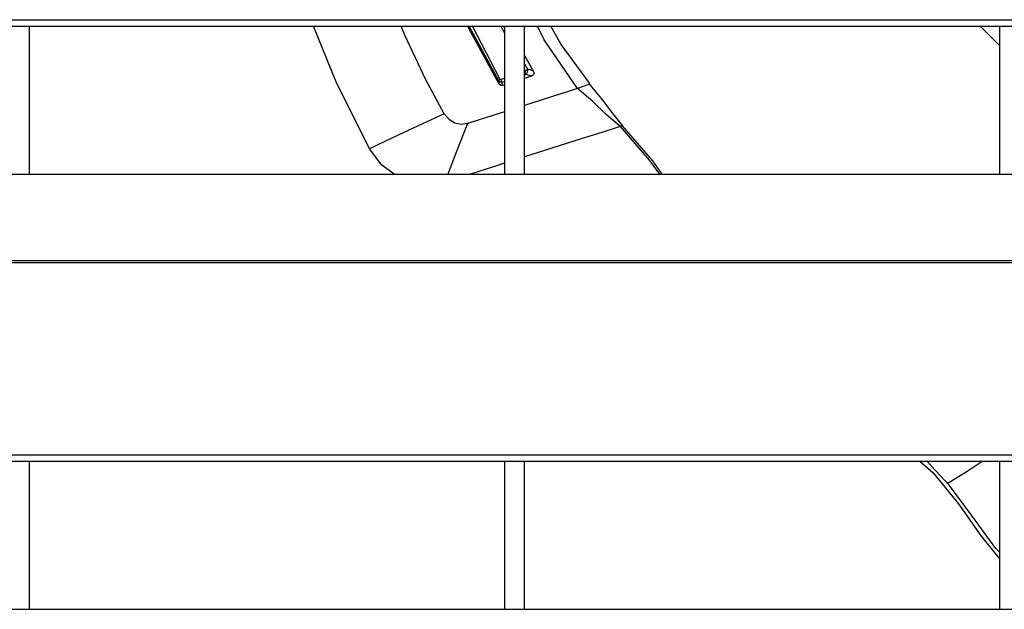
# Model space of a CAD drawing. Header units: millimetres. Extents: x 0 to 39025, y -31299 to 8400.
# Tile 270 of 382: x 7040 to 7139, y 6502 to 6562. Entities that reach past the tile are written whole.
import ezdxf

# ---------------------------------------------------------------- set-up
doc = ezdxf.new("R2010")
doc.units = ezdxf.units.MM

# ---------------------------------------------------------------- blocks, each defined once
blk = doc.blocks.new('*U55')
at = {"lineweight": 25}
for points in [[(7.211, 549.084), (7.211, 549.084), (1142.789, 549.084), (1142.789, 549.084)], [(7.211, 548.431), (7.211, 548.431), (1142.789, 548.431), (1142.789, 548.431)], [(437, 533.468), (437, 533.468), (437, 548.431), (437, 548.431)], [(484.407, 542.893), (484.407, 542.893), (481.415, 548.431), (481.415, 548.431)], [(484.548, 543.049), (484.548, 543.049), (481.747, 548.431), (481.747, 548.431)], [(484.625, 548.431), (484.625, 548.431), (484.999, 547.744), (484.999, 547.744)], [(484.893, 548.431), (484.893, 548.431), (484.999, 548.219), (484.999, 548.219)], [(484.999, 548.431), (484.999, 548.431), (484.999, 533.468), (484.999, 533.468)], [(486.996, 533.468), (486.996, 533.468), (486.996, 548.431), (486.996, 548.431)], [(534.995, 546.474), (534.995, 546.474), (533.047, 548.431), (533.047, 548.431)], [(534.995, 548.431), (534.995, 548.431), (534.995, 533.468), (534.995, 533.468)], [(486.996, 545.453), (486.996, 545.453), (487.878, 543.928), (487.878, 543.928)], [(486.996, 544.637), (486.996, 544.637), (487.328, 544.077), (487.328, 544.077)], [(487.172, 543.531), (487.172, 543.531), (486.996, 543.475), (486.996, 543.475)], [(487.723, 543.375), (487.723, 543.375), (486.996, 543.141), (486.996, 543.141)], [(487.723, 543.375), (487.723, 543.375), (487.172, 543.531), (487.172, 543.531)], [(484.999, 542.836), (484.999, 542.836), (484.738, 542.751), (484.738, 542.751)], [(484.787, 542.439), (484.787, 542.439), (484.738, 542.751), (484.738, 542.751)], [(484.999, 542.503), (484.999, 542.503), (484.787, 542.439), (484.787, 542.439)], [(492.372, 542.127), (492.372, 542.127), (486.996, 540.411), (486.996, 540.411)], [(484.999, 539.773), (484.999, 539.773), (481.26, 538.581), (481.26, 538.581)], [(247.001, 533.468), (247.001, 533.468), (818, 533.468), (818, 533.468)], [(16.214, 524.76), (16.214, 524.76), (1133.335, 524.76), (1133.335, 524.76)], [(16.214, 524.54), (16.214, 524.54), (1133.335, 524.54), (1133.335, 524.54)], [(7.211, 505.109), (7.211, 505.109), (1142.789, 505.109), (1142.789, 505.109)], [(7.211, 504.456), (7.211, 504.456), (1142.789, 504.456), (1142.789, 504.456)], [(437, 489.493), (437, 489.493), (437, 504.456), (437, 504.456)], [(484.999, 504.456), (484.999, 504.456), (484.999, 489.493), (484.999, 489.493)], [(486.996, 489.493), (486.996, 489.493), (486.996, 504.456), (486.996, 504.456)], [(534.995, 504.456), (534.995, 504.456), (534.995, 489.493), (534.995, 489.493)], [(247.001, 489.493), (247.001, 489.493), (818, 489.493), (818, 489.493)]]:
    blk.add_open_spline(points, degree=3, dxfattribs=at)
for points, knots in [([(471.34, 536.049), (471.34, 536.049), (467.939, 542.858), (467.939, 542.858), (467.939, 542.858), (465.674, 548.431), (465.674, 548.431)], [0, 0, 0, 0, 1, 1, 1, 2, 2, 2, 2]), ([(478.903, 539.56), (478.903, 539.56), (476.991, 543.063), (476.991, 543.063), (476.991, 543.063), (474.91, 547.51), (474.91, 547.51), (474.91, 547.51), (474.543, 548.431), (474.543, 548.431)], [0, 0, 0, 0, 1, 1, 1, 2, 2, 2, 3, 3, 3, 3]), ([(484.456, 542.574), (484.456, 542.574), (481.401, 548.198), (481.401, 548.198), (481.401, 548.198), (481.295, 548.431), (481.295, 548.431)], [0, 0, 0, 0, 1, 1, 1, 2, 2, 2, 2]), ([(492.372, 542.127), (492.372, 542.127), (489.007, 547.063), (489.007, 547.063), (489.007, 547.063), (488.315, 548.431), (488.315, 548.431)], [0, 0, 0, 0, 1, 1, 1, 2, 2, 2, 2]), ([(493.6, 542.638), (493.6, 542.638), (490.714, 546.56), (490.714, 546.56), (490.714, 546.56), (489.656, 548.431), (489.656, 548.431)], [0, 0, 0, 0, 1, 1, 1, 2, 2, 2, 2]), ([(487.073, 543.907), (487.073, 543.907), (487.088, 543.872), (487.088, 543.872), (487.088, 543.872), (487.088, 543.865), (487.088, 543.865), (487.088, 543.865), (487.088, 543.85), (487.088, 543.85), (487.088, 543.85), (487.088, 543.836), (487.088, 543.836), (487.088, 543.836), (487.081, 543.829), (487.081, 543.829), (487.081, 543.829), (487.066, 543.815), (487.066, 543.815), (487.066, 543.815), (487.052, 543.808), (487.052, 543.808), (487.052, 543.808), (487.038, 543.801), (487.038, 543.801)], [0, 0, 0, 0, 1, 1, 1, 2, 2, 2, 3, 3, 3, 4, 4, 4, 5, 5, 5, 6, 6, 6, 7, 7, 7, 8, 8, 8, 8]), ([(487.038, 543.801), (487.038, 543.801), (487.059, 543.723), (487.059, 543.723), (487.059, 543.723), (487.095, 543.652), (487.095, 543.652), (487.095, 543.652), (487.095, 543.645), (487.095, 543.645), (487.095, 543.645), (487.095, 543.638), (487.095, 543.638), (487.095, 543.638), (487.109, 543.616), (487.109, 543.616), (487.109, 543.616), (487.172, 543.531), (487.172, 543.531)], [0, 0, 0, 0, 1, 1, 1, 2, 2, 2, 3, 3, 3, 4, 4, 4, 5, 5, 5, 6, 6, 6, 6]), ([(487.073, 543.907), (487.073, 543.907), (487.13, 543.957), (487.13, 543.957), (487.13, 543.957), (487.137, 543.957), (487.137, 543.957), (487.137, 543.957), (487.144, 543.964), (487.144, 543.964), (487.144, 543.964), (487.193, 543.999), (487.193, 543.999), (487.193, 543.999), (487.328, 544.077), (487.328, 544.077)], [0, 0, 0, 0, 1, 1, 1, 2, 2, 2, 3, 3, 3, 4, 4, 4, 5, 5, 5, 5]), ([(487.328, 544.077), (487.328, 544.077), (487.306, 543.921), (487.306, 543.921), (487.306, 543.921), (487.271, 543.773), (487.271, 543.773), (487.271, 543.773), (487.229, 543.645), (487.229, 543.645), (487.229, 543.645), (487.172, 543.531), (487.172, 543.531)], [0, 0, 0, 0, 1, 1, 1, 2, 2, 2, 3, 3, 3, 4, 4, 4, 4]), ([(487.878, 543.928), (487.878, 543.928), (487.864, 543.928), (487.864, 543.928), (487.864, 543.928), (487.596, 544.006), (487.596, 544.006), (487.596, 544.006), (487.328, 544.077), (487.328, 544.077)], [0, 0, 0, 0, 1, 1, 1, 2, 2, 2, 3, 3, 3, 3]), ([(487.878, 543.928), (487.878, 543.928), (487.955, 543.744), (487.955, 543.744), (487.955, 543.744), (487.97, 543.659), (487.97, 543.659), (487.97, 543.659), (487.955, 543.588), (487.955, 543.588), (487.955, 543.588), (487.927, 543.524), (487.927, 543.524), (487.927, 543.524), (487.878, 543.467), (487.878, 543.467), (487.878, 543.467), (487.723, 543.375), (487.723, 543.375)], [0, 0, 0, 0, 1, 1, 1, 2, 2, 2, 3, 3, 3, 4, 4, 4, 5, 5, 5, 6, 6, 6, 6]), ([(484.548, 543.049), (484.548, 543.049), (484.498, 543.007), (484.498, 543.007), (484.498, 543.007), (484.456, 542.964), (484.456, 542.964), (484.456, 542.964), (484.428, 542.928), (484.428, 542.928), (484.428, 542.928), (484.407, 542.893), (484.407, 542.893)], [0, 0, 0, 0, 1, 1, 1, 2, 2, 2, 3, 3, 3, 4, 4, 4, 4]), ([(484.456, 542.574), (484.456, 542.574), (484.435, 542.737), (484.435, 542.737), (484.435, 542.737), (484.407, 542.893), (484.407, 542.893)], [0, 0, 0, 0, 1, 1, 1, 2, 2, 2, 2]), ([(484.738, 542.751), (484.738, 542.751), (484.639, 542.766), (484.639, 542.766), (484.639, 542.766), (484.555, 542.787), (484.555, 542.787), (484.555, 542.787), (484.477, 542.829), (484.477, 542.829), (484.477, 542.829), (484.407, 542.893), (484.407, 542.893)], [0, 0, 0, 0, 1, 1, 1, 2, 2, 2, 3, 3, 3, 4, 4, 4, 4]), ([(484.787, 542.439), (484.787, 542.439), (484.696, 542.425), (484.696, 542.425), (484.696, 542.425), (484.604, 542.439), (484.604, 542.439), (484.604, 542.439), (484.526, 542.496), (484.526, 542.496), (484.526, 542.496), (484.456, 542.574), (484.456, 542.574)], [0, 0, 0, 0, 1, 1, 1, 2, 2, 2, 3, 3, 3, 4, 4, 4, 4]), ([(484.611, 543.02), (484.611, 543.02), (484.59, 543.02), (484.59, 543.02), (484.59, 543.02), (484.569, 543.028), (484.569, 543.028), (484.569, 543.028), (484.562, 543.035), (484.562, 543.035), (484.562, 543.035), (484.548, 543.049), (484.548, 543.049)], [0, 0, 0, 0, 1, 1, 1, 2, 2, 2, 3, 3, 3, 4, 4, 4, 4]), ([(484.999, 543.148), (484.999, 543.148), (484.766, 543.07), (484.766, 543.07), (484.766, 543.07), (484.653, 543.035), (484.653, 543.035), (484.653, 543.035), (484.625, 543.028), (484.625, 543.028), (484.625, 543.028), (484.618, 543.028), (484.618, 543.028), (484.618, 543.028), (484.611, 543.02), (484.611, 543.02)], [0, 0, 0, 0, 1, 1, 1, 2, 2, 2, 3, 3, 3, 4, 4, 4, 5, 5, 5, 5]), ([(484.611, 543.02), (484.611, 543.02), (484.675, 542.858), (484.675, 542.858), (484.675, 542.858), (484.738, 542.751), (484.738, 542.751)], [0, 0, 0, 0, 1, 1, 1, 2, 2, 2, 2]), ([(493.565, 542.616), (493.565, 542.616), (493.565, 542.588), (493.565, 542.588), (493.565, 542.588), (493.473, 542.531), (493.473, 542.531), (493.473, 542.531), (493.296, 542.453), (493.296, 542.453), (493.296, 542.453), (493.05, 542.354), (493.05, 542.354), (493.05, 542.354), (492.372, 542.127), (492.372, 542.127)], [0, 0, 0, 0, 1, 1, 1, 2, 2, 2, 3, 3, 3, 4, 4, 4, 5, 5, 5, 5]), ([(496.93, 538.376), (496.93, 538.376), (495.97, 539.56), (495.97, 539.56), (495.97, 539.56), (494.919, 540.957), (494.919, 540.957), (494.919, 540.957), (493.551, 542.645), (493.551, 542.645)], [0, 0, 0, 0, 1, 1, 1, 2, 2, 2, 3, 3, 3, 3]), ([(496.69, 538.298), (496.69, 538.298), (495.244, 539.539), (495.244, 539.539), (495.244, 539.539), (493.91, 540.822), (493.91, 540.822), (493.91, 540.822), (492.372, 542.127), (492.372, 542.127)], [0, 0, 0, 0, 1, 1, 1, 2, 2, 2, 3, 3, 3, 3]), ([(478.903, 539.56), (478.903, 539.56), (476.695, 538.567), (476.695, 538.567), (476.695, 538.567), (473.724, 537.163), (473.724, 537.163), (473.724, 537.163), (471.34, 536.049), (471.34, 536.049)], [0, 0, 0, 0, 1, 1, 1, 2, 2, 2, 3, 3, 3, 3]), ([(481.26, 538.581), (481.26, 538.581), (480.561, 538.496), (480.561, 538.496), (480.561, 538.496), (479.976, 538.631), (479.976, 538.631), (479.976, 538.631), (479.439, 538.95), (479.439, 538.95), (479.439, 538.95), (478.903, 539.56), (478.903, 539.56)], [0, 0, 0, 0, 1, 1, 1, 2, 2, 2, 3, 3, 3, 4, 4, 4, 4]), ([(481.26, 538.581), (481.26, 538.581), (480.081, 535.603), (480.081, 535.603), (480.081, 535.603), (479.277, 533.468), (479.277, 533.468)], [0, 0, 0, 0, 1, 1, 1, 2, 2, 2, 2]), ([(496.69, 538.298), (496.69, 538.298), (494.82, 537.688), (494.82, 537.688), (494.82, 537.688), (492.725, 537.028), (492.725, 537.028), (492.725, 537.028), (488.407, 535.667), (488.407, 535.667), (488.407, 535.667), (486.996, 535.22), (486.996, 535.22)], [0, 0, 0, 0, 1, 1, 1, 2, 2, 2, 3, 3, 3, 4, 4, 4, 4]), ([(496.895, 538.397), (496.895, 538.397), (496.902, 538.39), (496.902, 538.39), (496.902, 538.39), (496.824, 538.347), (496.824, 538.347), (496.824, 538.347), (496.69, 538.298), (496.69, 538.298)], [0, 0, 0, 0, 1, 1, 1, 2, 2, 2, 3, 3, 3, 3]), ([(496.69, 538.298), (496.69, 538.298), (499.604, 534.894), (499.604, 534.894), (499.604, 534.894), (500.662, 533.468), (500.662, 533.468)], [0, 0, 0, 0, 1, 1, 1, 2, 2, 2, 2]), ([(500.931, 533.468), (500.931, 533.468), (499.971, 534.83), (499.971, 534.83), (499.971, 534.83), (496.888, 538.39), (496.888, 538.39)], [0, 0, 0, 0, 1, 1, 1, 2, 2, 2, 2]), ([(473.844, 533.468), (473.844, 533.468), (472.581, 534.383), (472.581, 534.383), (472.581, 534.383), (471.34, 536.049), (471.34, 536.049)], [0, 0, 0, 0, 1, 1, 1, 2, 2, 2, 2]), ([(484.999, 534.581), (484.999, 534.581), (483.87, 534.22), (483.87, 534.22), (483.87, 534.22), (481.542, 533.468), (481.542, 533.468)], [0, 0, 0, 0, 1, 1, 1, 2, 2, 2, 2]), ([(526.951, 504.456), (526.951, 504.456), (528.313, 503.293), (528.313, 503.293), (528.313, 503.293), (530.86, 500.152), (530.86, 500.152), (530.86, 500.152), (533.153, 496.875), (533.153, 496.875), (533.153, 496.875), (534.995, 494.592), (534.995, 494.592)], [0, 0, 0, 0, 1, 1, 1, 2, 2, 2, 3, 3, 3, 4, 4, 4, 4]), ([(534.995, 495.266), (534.995, 495.266), (534.635, 495.641), (534.635, 495.641), (534.635, 495.641), (532.279, 498.861), (532.279, 498.861), (532.279, 498.861), (529.971, 502.01), (529.971, 502.01), (529.971, 502.01), (527.657, 504.456), (527.657, 504.456)], [0, 0, 0, 0, 1, 1, 1, 2, 2, 2, 3, 3, 3, 4, 4, 4, 4]), ([(529.738, 502.208), (529.738, 502.208), (531.735, 503.464), (531.735, 503.464), (531.735, 503.464), (533.273, 504.456), (533.273, 504.456)], [0, 0, 0, 0, 1, 1, 1, 2, 2, 2, 2])]:
    blk.add_open_spline(points, degree=3, knots=knots, dxfattribs=at)

msp = doc.modelspace()

# ---------------------------------------------------------------- block references
at = {"color": 1}
msp.add_blockref('*U55', (6603.639, 6012.428), dxfattribs=at)

doc.saveas('drawing.dxf')
